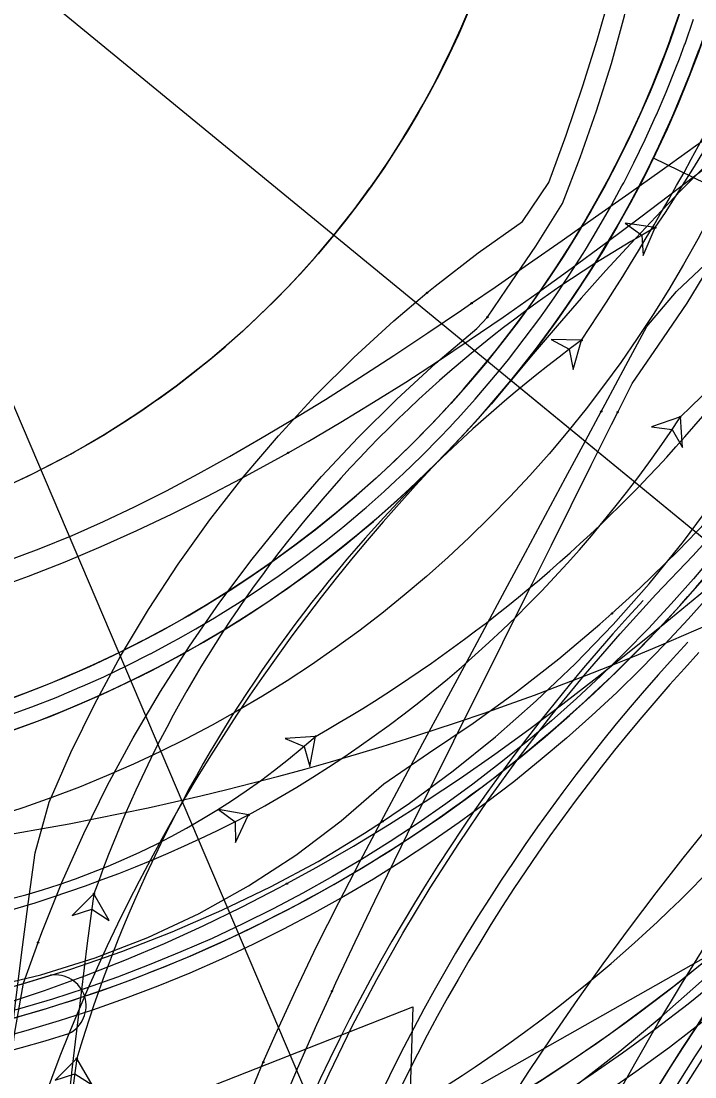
# Model space of a CAD drawing. Extents: x -70 to 701944, y -4 to 666871.
# Drawn here: x 668215.8 to 668259.9, y 656434.3 to 656503.4 of the extents above; entities that cross this region are included whole.
import ezdxf

# ---------------------------------------------------------------- set-up
doc = ezdxf.new("R2010")
doc.units = 0
for name, color, linetype in [('R_Detour', 7, 'Continuous'), ('R_Draft', 7, 'Continuous'), ('R_Horz Alg', 7, 'Continuous'), ('R_No Plot', 7, 'Continuous'), ('R_Proposed Road', 7, 'Continuous'), ('R_Striping', 7, 'Continuous'), ('T_Vehicle Path Lt Major', 7, 'Continuous'), ('T_Vehicle Path Lt Minor', 7, 'Continuous'), ('T_Vehicle Path Rt', 7, 'Continuous')]:
    doc.layers.add(name, color=color, linetype=linetype)

msp = doc.modelspace()

# ---------------------------------------------------------------- linework, layer by layer
at = {"layer": 'R_Detour'}
msp.add_line((668300.674, 656436.632), (668247.893, 656479.902), dxfattribs=at)
msp.add_lwpolyline([(668204.907, 656502.655), (668240.818, 656418.428), (668227.819, 656433.55), (668241.468, 656438.916), (668240.818, 656418.428)], dxfattribs=at)
at = {"layer": 'R_Draft'}
msp.add_line((668257.221, 656494.469), (668294.724, 656476.241), dxfattribs=at)
msp.add_circle((668190.665, 656526.816), 79, dxfattribs=at)
for centre, start, end in [((668183.757, 656637.609), 274.27676, 308.29231), ((668407.894, 656330.41), 128.29142, 184.27052)]:
    msp.add_arc(centre, 190, start, end, dxfattribs=at)
at = {"layer": 'R_Horz Alg'}
for centre, radius, start, end in [((668190.665, 656526.816), 74, 177.41608, 357.41608), ((668360.772, 656370.574), 121, 137.57536, 184.27052)]:
    msp.add_arc(centre, radius, start, end, dxfattribs=at)
at = {"layer": 'R_No Plot'}
msp.add_line((668119.035, 656362.079), (668296.805, 656462.651), dxfattribs=at)
for points in [[(668190.665, 656526.812), (668213.226, 656419.155), (668199.019, 656414.941), (668199.764, 656404.969), (668258.502, 656409.714), (668266.272, 656425.885), (668278.181, 656442.467), (668284.727, 656449.705)], [(668190.665, 656526.812), (668236.694, 656524.882), (668236.694, 656524.882), (668298.016, 656497.533), (668316.162, 656478.932), (668284.727, 656449.705)]]:
    msp.add_lwpolyline(points, close=True, dxfattribs=at)
for radius in [113, 111.5, 110, 93, 91.5]:
    msp.add_circle((668190.665, 656526.816), radius, dxfattribs=at)
msp.add_arc((668190.665, 656526.816), 92, 254.83629, 288.5787, dxfattribs=at)
at = {"layer": 'R_Proposed Road'}
for points in [[(668214.918, 656459.024), (668216.173, 656459.486), (668217.733, 656460.098), (668219.278, 656460.746), (668219.44, 656460.816), (668220.808, 656461.43), (668222.321, 656462.149), (668223.817, 656462.903), (668223.83, 656462.909), (668225.295, 656463.691), (668225.62, 656463.871), (668226.755, 656464.514), (668228.069, 656465.294), (668228.195, 656465.371), (668229.614, 656466.261), (668231.013, 656467.184), (668232.137, 656467.96), (668232.39, 656468.139), (668233.744, 656469.125), (668235.074, 656470.143), (668236.016, 656470.894), (668236.381, 656471.192), (668237.663, 656472.271), (668237.764, 656472.358), (668238.92, 656473.379), (668239.689, 656474.084), (668240.15, 656474.517), (668241.353, 656475.682), (668242.53, 656476.876), (668243.137, 656477.514), (668243.555, 656477.963), (668243.558, 656477.966), (668243.678, 656478.096), (668244.797, 656479.343), (668245.887, 656480.615), (668246.346, 656481.169), (668246.947, 656481.913), (668247.977, 656483.234), (668248.975, 656484.58), (668249.085, 656484.732), (668249.085, 656484.732), (668249.239, 656484.947), (668249.301, 656485.033), (668249.942, 656485.948), (668250.877, 656487.338), (668251.779, 656488.75), (668251.988, 656489.087), (668252.649, 656490.183), (668253.484, 656491.635), (668254.286, 656493.106), (668254.395, 656493.314), (668255.053, 656494.596), (668255.785, 656496.103), (668256.482, 656497.626), (668256.512, 656497.693), (668257.144, 656499.166), (668257.769, 656500.72), (668257.994, 656501.305), (668258.328, 656502.205), (668258.358, 656502.288), (668258.911, 656503.87)], [(668214.918, 656459.024), (668216.173, 656459.486), (668217.733, 656460.098), (668219.278, 656460.746), (668219.44, 656460.816), (668220.808, 656461.43), (668222.321, 656462.149), (668223.817, 656462.903), (668223.83, 656462.909), (668225.295, 656463.691), (668225.62, 656463.871), (668226.755, 656464.514), (668228.069, 656465.294), (668228.195, 656465.371), (668229.614, 656466.261), (668231.013, 656467.184), (668232.137, 656467.96), (668232.39, 656468.139), (668233.744, 656469.125), (668235.074, 656470.143), (668236.016, 656470.894), (668236.381, 656471.192), (668237.663, 656472.271), (668237.764, 656472.358), (668238.92, 656473.379), (668239.689, 656474.084), (668240.15, 656474.517), (668241.353, 656475.682), (668242.53, 656476.876), (668243.137, 656477.514), (668243.555, 656477.963), (668243.558, 656477.966), (668243.678, 656478.096), (668244.797, 656479.343), (668245.887, 656480.615), (668246.346, 656481.169), (668246.947, 656481.913), (668247.977, 656483.234), (668248.975, 656484.58), (668249.085, 656484.732), (668249.085, 656484.732), (668249.239, 656484.947), (668249.301, 656485.033), (668249.942, 656485.948), (668250.877, 656487.338), (668251.779, 656488.75), (668251.988, 656489.087), (668252.649, 656490.183), (668253.484, 656491.635), (668254.286, 656493.106), (668254.395, 656493.314), (668255.053, 656494.596), (668255.785, 656496.103), (668256.482, 656497.626), (668256.512, 656497.693), (668257.144, 656499.166), (668257.769, 656500.72), (668257.994, 656501.305), (668258.328, 656502.205), (668258.358, 656502.288), (668258.911, 656503.87)], [(668215.365, 656473.235), (668216.605, 656473.825), (668217.831, 656474.443), (668217.842, 656474.448), (668219.043, 656475.089), (668219.309, 656475.236), (668220.239, 656475.763), (668221.316, 656476.402), (668221.419, 656476.465), (668222.582, 656477.195), (668223.728, 656477.951), (668224.649, 656478.587), (668224.856, 656478.733), (668225.966, 656479.542), (668227.056, 656480.376), (668227.828, 656480.991), (668228.127, 656481.235), (668229.177, 656482.119), (668229.26, 656482.19), (668230.207, 656483.028), (668230.837, 656483.605), (668231.215, 656483.96), (668232.201, 656484.915), (668233.165, 656485.893), (668233.663, 656486.416), (668234.005, 656486.784), (668234.008, 656486.786), (668234.106, 656486.893), (668235.023, 656487.914), (668235.916, 656488.957), (668236.292, 656489.411), (668236.785, 656490.02), (668237.629, 656491.103), (668238.447, 656492.206), (668238.537, 656492.33), (668238.537, 656492.331), (668238.663, 656492.507), (668238.714, 656492.577), (668239.239, 656493.327), (668240.005, 656494.466), (668240.745, 656495.623), (668240.916, 656495.899), (668241.457, 656496.797), (668242.142, 656497.987), (668242.799, 656499.193), (668242.889, 656499.363), (668243.427, 656500.413), (668244.027, 656501.648), (668244.599, 656502.897), (668244.623, 656502.951), (668245.141, 656504.158)], [(668215.255, 656458.082), (668216.527, 656458.551), (668218.109, 656459.171), (668219.675, 656459.828), (668219.839, 656459.899), (668221.226, 656460.521), (668222.761, 656461.25), (668224.278, 656462.015), (668224.291, 656462.022), (668225.776, 656462.815), (668226.106, 656462.997), (668227.256, 656463.649), (668228.589, 656464.44), (668228.716, 656464.518), (668230.155, 656465.42), (668231.573, 656466.355), (668232.713, 656467.143), (668232.969, 656467.324), (668234.342, 656468.324), (668235.691, 656469.356), (668236.646, 656470.118), (668237.016, 656470.42), (668238.316, 656471.513), (668238.418, 656471.601), (668239.59, 656472.637), (668240.37, 656473.352), (668240.837, 656473.79), (668242.057, 656474.972), (668243.25, 656476.182), (668243.866, 656476.83), (668244.289, 656477.284), (668244.293, 656477.288), (668244.414, 656477.419), (668245.549, 656478.683), (668246.654, 656479.973), (668247.119, 656480.535), (668247.729, 656481.289), (668248.773, 656482.629), (668249.785, 656483.993), (668249.896, 656484.147), (668249.897, 656484.148), (668250.053, 656484.365), (668250.115, 656484.453), (668250.765, 656485.38), (668251.713, 656486.79), (668252.628, 656488.221), (668252.84, 656488.563), (668253.509, 656489.674), (668254.357, 656491.146), (668255.169, 656492.638), (668255.281, 656492.848), (668255.947, 656494.148), (668256.69, 656495.676), (668257.397, 656497.221), (668257.427, 656497.288), (668258.067, 656498.781), (668258.701, 656500.357), (668258.929, 656500.951), (668259.268, 656501.863), (668259.298, 656501.948), (668259.859, 656503.552)], [(668215.591, 656457.141), (668216.882, 656457.616), (668218.485, 656458.245), (668220.073, 656458.911), (668220.239, 656458.983), (668221.645, 656459.613), (668223.2, 656460.352), (668224.738, 656461.127), (668224.751, 656461.134), (668226.257, 656461.938), (668226.591, 656462.122), (668227.757, 656462.784), (668229.108, 656463.585), (668229.237, 656463.664), (668230.696, 656464.579), (668232.134, 656465.527), (668233.289, 656466.325), (668233.549, 656466.509), (668234.94, 656467.523), (668236.308, 656468.569), (668237.276, 656469.341), (668237.651, 656469.647), (668238.969, 656470.756), (668239.072, 656470.845), (668240.26, 656471.895), (668241.05, 656472.619), (668241.524, 656473.064), (668242.761, 656474.262), (668243.97, 656475.488), (668244.595, 656476.145), (668245.024, 656476.606), (668245.027, 656476.609), (668245.15, 656476.743), (668246.301, 656478.024), (668247.421, 656479.332), (668247.893, 656479.902), (668248.51, 656480.665), (668249.569, 656482.024), (668250.595, 656483.407), (668250.708, 656483.563), (668250.708, 656483.563), (668250.866, 656483.784), (668250.93, 656483.872), (668251.589, 656484.813), (668252.55, 656486.242), (668253.477, 656487.693), (668253.691, 656488.039), (668254.37, 656489.165), (668255.229, 656490.658), (668256.053, 656492.17), (668256.166, 656492.383), (668256.842, 656493.701), (668257.594, 656495.249), (668258.311, 656496.815), (668258.341, 656496.884), (668258.99, 656498.397), (668259.633, 656499.995), (668259.864, 656500.597), (668260.208, 656501.521)], [(668257.32, 656433.334), (668257.948, 656434.357), (668259.147, 656436.251), (668260.001, 656437.554), (668260.381, 656438.122), (668261.649, 656439.97), (668262.854, 656441.659), (668262.952, 656441.794), (668263.522, 656442.571), (668264.288, 656443.593), (668265.602, 656445.298), (668265.657, 656445.368), (668265.874, 656445.644), (668267.058, 656447.116), (668268.492, 656448.839), (668269.057, 656449.5), (668269.957, 656450.535), (668271.452, 656452.201)], [(668258.807, 656433.825), (668259.996, 656435.703), (668260.842, 656436.995), (668261.219, 656437.558), (668262.477, 656439.39), (668263.672, 656441.066), (668263.768, 656441.199), (668264.334, 656441.97), (668265.093, 656442.984), (668266.396, 656444.674), (668266.451, 656444.743), (668266.667, 656445.017), (668267.84, 656446.477), (668269.262, 656448.186), (668269.822, 656448.841), (668270.715, 656449.867), (668272.197, 656451.519)], [(668259.223, 656433.567), (668260.407, 656435.437), (668261.25, 656436.723), (668261.626, 656437.284), (668262.878, 656439.109), (668264.068, 656440.778), (668264.164, 656440.911), (668264.728, 656441.678), (668265.484, 656442.688), (668266.782, 656444.372), (668266.836, 656444.44), (668267.051, 656444.713), (668268.22, 656446.168), (668269.636, 656447.869), (668270.194, 656448.521), (668271.083, 656449.543), (668272.559, 656451.189)]]:
    msp.add_lwpolyline(points, dxfattribs=at)
for radius in [74, 72, 59]:
    msp.add_circle((668190.665, 656526.816), radius, dxfattribs=at)
for centre, radius, start, end in [((668402.241, 656352.715), 200, 96.75168, 140.54981), ((668330.097, 656391.928), 120, 135.94889, 184.27052)]:
    msp.add_arc(centre, radius, start, end, dxfattribs=at)
at = {"layer": 'R_Striping'}
for centre, radius, start, end in [((668190.665, 656526.816), 92, 158.11886, 52.72223), ((668190.665, 656526.816), 92, 288.5787, 320.42224), ((668345.87, 656382.402), 122, 137.06274, 180.85121), ((668345.87, 656382.398), 118, 137.06264, 180.85164), ((668190.665, 656526.816), 110, 281.83545, 319.62577), ((668190.665, 656526.816), 90, 256.08077, 287.51409), ((668218.051, 656438.986), 2.025, 296.47267, 98.55552), ((668190.665, 656526.816), 94, 256.08077, 287.51409)]:
    msp.add_arc(centre, radius, start, end, dxfattribs=at)
at = {"layer": 'T_Vehicle Path Lt Major'}
for points in [[(668246.353, 656484.044), (668247.608, 656485.873), (668249.533, 656488.697), (668251.275, 656491.497), (668252.432, 656494.51), (668253.507, 656497.564), (668254.484, 656500.653), (668255.346, 656503.777), (668256.076, 656506.932)], [(668254.894, 656477.831), (668255.832, 656479.71), (668257.553, 656482.218), (668259.45, 656484.966), (668261.229, 656487.918), (668262.942, 656490.908), (668264.59, 656493.935), (668266.172, 656496.998), (668267.687, 656500.094)], [(668233.309, 656475.178), (668234.612, 656475.921), (668236.765, 656477.186), (668238.895, 656478.482), (668241.004, 656479.807), (668243.091, 656481.158), (668245.172, 656482.545), (668247.382, 656484.06), (668249.605, 656485.627), (668251.842, 656487.241), (668254.091, 656488.897), (668256.404, 656490.624), (668258.854, 656492.474), (668261.319, 656494.35), (668263.8, 656496.244), (668266.3, 656498.148), (668267.054, 656498.72)], [(668245.322, 656484.96), (668246.862, 656486.017), (668249.057, 656487.538), (668251.248, 656489.069), (668253.435, 656490.608), (668255.62, 656492.153), (668257.803, 656493.703), (668259.987, 656495.253), (668260.425, 656495.563)], [(668239.494, 656451.051), (668241.253, 656452.256), (668244.115, 656454.364), (668246.886, 656456.591), (668249.56, 656458.933), (668252.132, 656461.386), (668254.599, 656463.946), (668256.956, 656466.607), (668259.198, 656469.366), (668261.321, 656472.218), (668263.359, 656475.055), (668265.641, 656477.268), (668268.031, 656479.682), (668270.409, 656482.1), (668272.774, 656484.522), (668275.177, 656486.852), (668275.881, 656487.583)], [(668214.779, 656468.066), (668217.005, 656468.894), (668219.153, 656469.772), (668221.224, 656470.689), (668223.235, 656471.641), (668225.33, 656472.692), (668227.405, 656473.789), (668229.462, 656474.926), (668231.502, 656476.1), (668233.527, 656477.306), (668235.749, 656478.672), (668237.997, 656480.095), (668240.23, 656481.544), (668242.45, 656483.017), (668244.661, 656484.509), (668245.322, 656484.96)], [(668216.929, 656443.124), (668217.177, 656443.783), (668218.495, 656447.046), (668219.932, 656450.259), (668221.487, 656453.416), (668223.158, 656456.514), (668224.943, 656459.548), (668226.839, 656462.513), (668228.844, 656465.407), (668230.955, 656468.224), (668233.168, 656470.961), (668235.481, 656473.615), (668237.891, 656476.18), (668240.395, 656478.655), (668242.988, 656481.036), (668245.668, 656483.319), (668246.353, 656484.044)], [(668254.516, 656464.659), (668256.334, 656466.316), (668258.86, 656468.761), (668261.297, 656471.294), (668263.643, 656473.912), (668265.895, 656476.611), (668268.05, 656479.388), (668270.106, 656482.24), (668270.504, 656482.819)], [(668236.186, 656439.945), (668236.437, 656440.487), (668237.702, 656443.181), (668238.981, 656445.851), (668240.271, 656448.498), (668241.566, 656451.126), (668242.862, 656453.736), (668244.159, 656456.331), (668245.452, 656458.912), (668246.737, 656461.483), (668248.011, 656464.046), (668249.283, 656466.596), (668250.551, 656469.135), (668251.84, 656471.717), (668253.162, 656474.363), (668254.493, 656477.028), (668254.894, 656477.831)], [(668196.774, 656462.235), (668199.031, 656462.508), (668201.527, 656462.906), (668204.01, 656463.399), (668206.508, 656463.987), (668208.988, 656464.657), (668211.448, 656465.402), (668213.887, 656466.219), (668216.305, 656467.101), (668218.701, 656468.045), (668221.064, 656469.041), (668223.396, 656470.086), (668225.701, 656471.178), (668227.98, 656472.313), (668230.233, 656473.489), (668232.436, 656474.689), (668233.309, 656475.178)], [(668233.23, 656446.978), (668235.181, 656448.047), (668237.586, 656449.431), (668239.956, 656450.865), (668242.29, 656452.349), (668244.587, 656453.88), (668246.849, 656455.456), (668249.077, 656457.073), (668251.292, 656458.736), (668253.529, 656460.465), (668255.759, 656462.232), (668257.987, 656464.035), (668260.207, 656465.861), (668262.476, 656467.751), (668264.779, 656469.689), (668265.01, 656469.884)], [(668213.513, 656440.167), (668217.121, 656441.018), (668220.661, 656442.115), (668224.117, 656443.454), (668227.473, 656445.027), (668230.712, 656446.829), (668233.82, 656448.85), (668236.782, 656451.08), (668239.582, 656453.509), (668242.503, 656455.512), (668245.419, 656457.474), (668248.263, 656459.538), (668251.033, 656461.702), (668253.724, 656463.962), (668254.516, 656464.659)], [(668237.897, 656424.976), (668240.392, 656426.282), (668243.457, 656428.015), (668246.458, 656429.857), (668249.391, 656431.805), (668252.253, 656433.857), (668255.039, 656436.009), (668257.747, 656438.261), (668260.372, 656440.607), (668262.912, 656443.046), (668265.363, 656445.575), (668267.721, 656448.189), (668269.985, 656450.887), (668272.309, 656453.44), (668274.684, 656455.893), (668274.919, 656456.14)], [(668187.979, 656436.655), (668191.191, 656436.689), (668194.756, 656436.873), (668198.309, 656437.21), (668201.827, 656437.574), (668205.328, 656438.072), (668208.808, 656438.704), (668212.262, 656439.469), (668215.684, 656440.366), (668219.069, 656441.392), (668222.412, 656442.548), (668225.709, 656443.831), (668228.955, 656445.239), (668232.144, 656446.77), (668235.273, 656448.422), (668238.305, 656450.272), (668239.494, 656451.051)], [(668188.605, 656435.02), (668189.477, 656435.026), (668192.371, 656435.108), (668195.242, 656435.285), (668198.088, 656435.556), (668200.908, 656435.92), (668203.711, 656436.379), (668206.489, 656436.93), (668209.239, 656437.569), (668211.969, 656438.294), (668214.661, 656439.097), (668217.347, 656439.983), (668219.999, 656440.943), (668222.617, 656441.972), (668225.201, 656443.066), (668227.749, 656444.224), (668230.262, 656445.441), (668232.739, 656446.716), (668233.23, 656446.978)], [(668213.155, 656414.249), (668213.341, 656416.947), (668213.604, 656420.318), (668213.898, 656423.686), (668214.225, 656427.051), (668214.583, 656430.413), (668214.974, 656433.771), (668215.397, 656437.125), (668215.982, 656440.473), (668216.929, 656443.124)], [(668226.802, 656413.997), (668227.436, 656416.544), (668228.311, 656419.706), (668229.283, 656422.838), (668230.343, 656425.922), (668231.478, 656428.952), (668232.674, 656431.938), (668233.922, 656434.889), (668235.193, 656437.766), (668236.186, 656439.945)]]:
    msp.add_lwpolyline(points, dxfattribs=at)
for points in [[(668252.523, 656482.538), (668250.524, 656482.58), (668251.717, 656481.946), (668251.966, 656480.618)], [(668258.997, 656477.526), (668257.108, 656476.868), (668258.448, 656476.69), (668259.143, 656475.531)], [(668235.098, 656456.618), (668233.103, 656456.477), (668234.349, 656455.955), (668234.718, 656454.655)], [(668230.716, 656451.478), (668228.747, 656451.832), (668229.827, 656451.02), (668229.864, 656449.669)], [(668219.464, 656435.532), (668218.055, 656434.113), (668219.337, 656434.54), (668220.47, 656433.804)]]:
    msp.add_lwpolyline(points, close=True, dxfattribs=at)
for centre in [(668245.322, 656484.96), (668245.322, 656484.96), (668246.353, 656484.044), (668246.353, 656484.044), (668252.523, 656482.538), (668252.523, 656482.538), (668254.894, 656477.831), (668254.894, 656477.831), (668258.997, 656477.526), (668258.997, 656477.526), (668233.309, 656475.178), (668233.309, 656475.178), (668254.516, 656464.659), (668254.516, 656464.659), (668235.098, 656456.618), (668235.098, 656456.618), (668230.716, 656451.478), (668230.716, 656451.478), (668239.494, 656451.051), (668239.494, 656451.051), (668233.23, 656446.978), (668233.23, 656446.978), (668216.929, 656443.124), (668216.929, 656443.124), (668236.186, 656439.945), (668236.186, 656439.945), (668219.464, 656435.532), (668219.464, 656435.532)]:
    msp.add_circle(centre, 0.0417, dxfattribs=at)
for centre, radius, start, end in [((668124.933, 656567.988), 153.561, 326.18907, 349.80465), ((667748.865, 657008.486), 736.31, 313.853897, 318.628202), ((668188.479, 656538.907), 94.577, 299.53278, 334.19723), ((668305.959, 656409.829), 90.234, 126.31299, 163.4498), ((668192.806, 656521.017), 79.201, 298.59757, 326.69277), ((668202.98, 656492.874), 48.436, 268.05245, 311.53663), ((668193.501, 656512.776), 93.589, 280.06309, 320.05286), ((668190.537, 656529.335), 87.613, 272.95709, 297.29669), ((668567.036, 656391.107), 350.4, 172.71613, 179.38018)]:
    msp.add_arc(centre, radius, start, end, dxfattribs=at)
at = {"layer": 'T_Vehicle Path Lt Minor'}
for points in [[(668242.394, 656485.641), (668242.945, 656486.09), (668245.758, 656488.262), (668248.659, 656490.316), (668250.376, 656492.857), (668251.518, 656495.967), (668252.612, 656499.182), (668253.547, 656502.167), (668254.404, 656505.174)], [(668253.811, 656477.885), (668254.07, 656478.366), (668255.426, 656480.888), (668256.801, 656483.445), (668258.734, 656485.725), (668260.981, 656487.839), (668263.191, 656490.039), (668265.009, 656493.045), (668266.714, 656496.117), (668268.305, 656499.25), (668269.779, 656502.44), (668271.134, 656505.682)], [(668215.183, 656436.969), (668215.421, 656438.976), (668215.836, 656442.32), (668216.276, 656445.66), (668216.741, 656448.996), (668217.646, 656452.311), (668219.075, 656455.563), (668220.639, 656458.754), (668222.334, 656461.876), (668224.157, 656464.926), (668226.106, 656467.897), (668228.176, 656470.785), (668230.365, 656473.584), (668232.669, 656476.29), (668235.083, 656478.898), (668237.603, 656481.404), (668240.226, 656483.802), (668242.394, 656485.641)], [(668231.681, 656435.289), (668232.457, 656437.074), (668233.804, 656440.014), (668235.197, 656442.9), (668236.625, 656445.743), (668238.029, 656448.461), (668239.396, 656451.054), (668240.766, 656453.622), (668242.137, 656456.166), (668243.502, 656458.692), (668244.851, 656461.204), (668246.186, 656463.704), (668247.519, 656466.184), (668248.844, 656468.648), (668250.161, 656471.098), (668251.471, 656473.534), (668252.774, 656475.957), (668253.811, 656477.885)], [(668222.932, 656369.173), (668222.876, 656372.476), (668222.841, 656375.78), (668222.829, 656379.083), (668222.838, 656382.387), (668222.873, 656385.69), (668222.942, 656388.991), (668223.052, 656392.291), (668223.212, 656395.588), (668223.428, 656398.881), (668223.707, 656402.162), (668224.055, 656405.436), (668224.478, 656408.701), (668224.983, 656411.954), (668225.574, 656415.191), (668226.256, 656418.411), (668227.035, 656421.608), (668227.913, 656424.779), (668228.894, 656427.918), (668229.982, 656431.022), (668231.179, 656434.085), (668231.681, 656435.289)]]:
    msp.add_lwpolyline(points, dxfattribs=at)
for points in [[(668257.349, 656489.914), (668255.37, 656490.204), (668256.475, 656489.427), (668256.556, 656488.077)], [(668220.588, 656446.305), (668219.165, 656444.9), (668220.451, 656445.314), (668221.577, 656444.566)]]:
    msp.add_lwpolyline(points, close=True, dxfattribs=at)
for centre in [(668257.349, 656489.914), (668257.349, 656489.914), (668242.394, 656485.641), (668242.394, 656485.641), (668253.811, 656477.885), (668253.811, 656477.885), (668220.588, 656446.305), (668220.588, 656446.305), (668231.681, 656435.289), (668231.681, 656435.289)]:
    msp.add_circle(centre, 0.0417, dxfattribs=at)
for centre, radius, start, end in [((668182.797, 656540.68), 90.195, 325.74674, 13.43699), ((668296.596, 656419.531), 80.586, 119.14522, 160.59514), ((668672.98, 656383.786), 456.692, 172.1318, 178.66557)]:
    msp.add_arc(centre, radius, start, end, dxfattribs=at)
at = {"layer": 'T_Vehicle Path Rt'}
for points in [[(668254.537, 656432.537), (668256.004, 656435.195), (668257.514, 656437.819), (668259.067, 656440.409), (668260.662, 656442.965), (668262.297, 656445.487), (668263.972, 656447.974), (668265.699, 656450.446), (668267.473, 656452.894), (668269.301, 656455.326), (668271.171, 656457.728), (668273.117, 656460.141), (668275.196, 656462.626), (668277.283, 656465.032), (668279.391, 656467.378), (668281.54, 656469.686), (668283.729, 656471.956), (668285.957, 656474.187)], [(668234.554, 656431.393), (668235.986, 656434.542), (668237.51, 656437.65), (668239.122, 656440.713), (668240.822, 656443.73), (668242.609, 656446.698), (668244.48, 656449.615), (668246.434, 656452.477), (668248.469, 656455.283), (668250.584, 656458.029), (668252.777, 656460.715), (668255.046, 656463.337), (668257.389, 656465.893), (668259.8, 656468.436), (668262.213, 656471.075)]]:
    msp.add_lwpolyline(points, dxfattribs=at)
msp.add_arc((668345.87, 656382.402), 117, 137.06274, 180.85121, dxfattribs=at)

doc.saveas('drawing.dxf')
